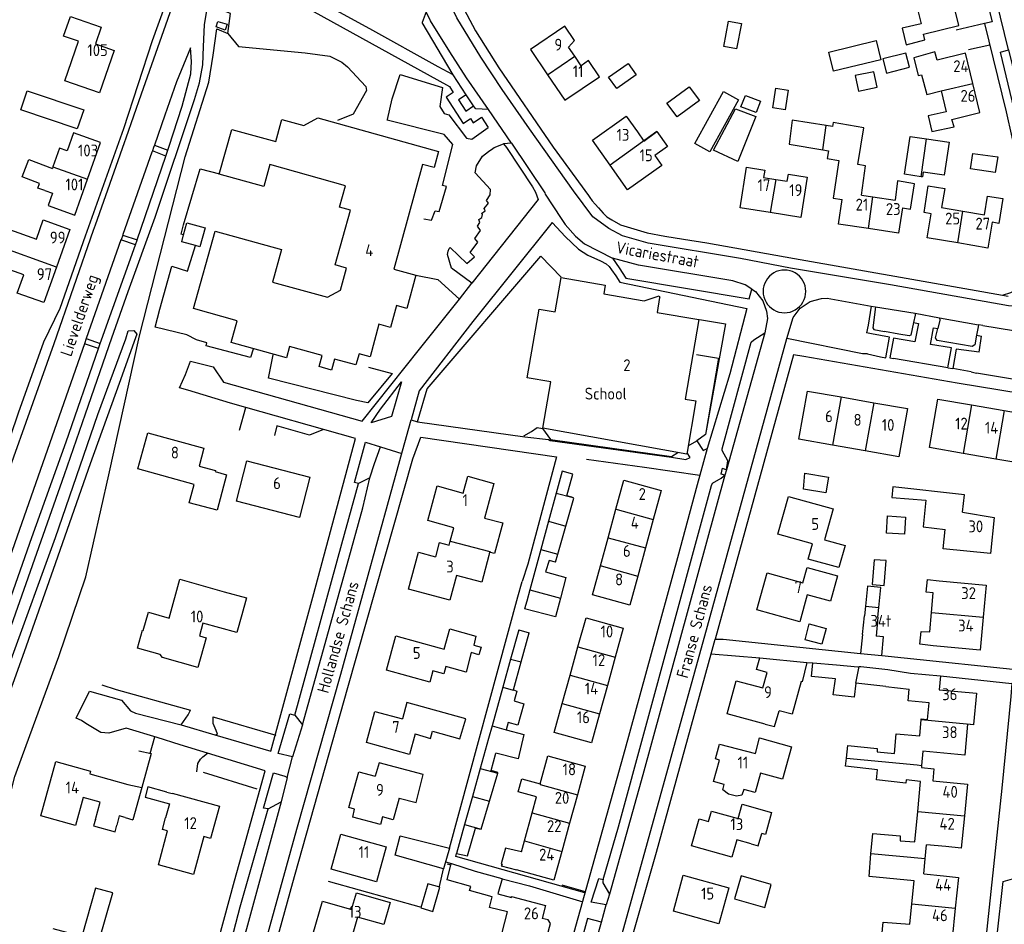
# Model space of a CAD drawing. Header units: metres. Extents: x 226218 to 240385, y 439369 to 449677.
# Tile 324 of 353: x 237713 to 237921, y 447287 to 447477. Entities that reach past the tile are written whole.
import ezdxf

# ---------------------------------------------------------------- set-up
doc = ezdxf.new("R2010")
doc.units = ezdxf.units.M
doc.header["$MEASUREMENT"] = 0
for name, color, linetype in [('BIJGEBOUW', 4, 'Continuous'), ('DAKRAND', 4, 'Continuous'), ('DAKRAND-BYG', 4, 'Continuous'), ('FUNKTIEAAND', 253, 'Continuous'), ('HEG', 253, 'Continuous'), ('HEK', 253, 'Continuous'), ('HOOFDGEBOUW', 4, 'Continuous'), ('HOUTWAL', 253, 'Continuous'), ('HUISNUMMER', 253, 'Continuous'), ('INSTEEKSLOOT', 153, 'Continuous'), ('KANTVERH', 253, 'Continuous'), ('MUUR', 253, 'Continuous'), ('OVLIJNOBJ', 253, 'Continuous'), ('SCHUTTING', 253, 'Continuous'), ('STRAATNAAM', 253, 'Continuous'), ('TUSSENMUUR', 253, 'Continuous')]:
    doc.layers.add(name, color=color, linetype=linetype)
doc.styles.get("Standard").update_dxf_attribs({"font": 'iso.shx'})

msp = doc.modelspace()

# ---------------------------------------------------------------- linework, layer by layer
at = {"layer": 'BIJGEBOUW'}
for p, q in [((237890.93, 447347.83), (237891.38, 447351.72)), ((237894.14, 447351.44), (237893.79, 447347.49))]:
    msp.add_line(p, q, dxfattribs=at)
at = {"layer": 'DAKRAND'}
for p, q in [((237843.46, 447453.79), (237844.78, 447451.88)), ((237812.28, 447365.14), (237812.11, 447364.44)), ((237889.92, 447340.97), (237890.24, 447341.03)), ((237890.24, 447341.03), (237890.61, 447341.09)), ((237890.61, 447341.09), (237896.27, 447340.46)), ((237896.27, 447340.46), (237901.07, 447339.65)), ((237890.18, 447337.46), (237889.54, 447337.58)), ((237895.87, 447336.86), (237890.18, 447337.46)), ((237895.87, 447336.86), (237900.76, 447336.31)), ((237735.43, 447309.2), (237734.2, 447309.56)), ((237735.43, 447309.2), (237737.03, 447308.7)), ((237804.14, 447299.22), (237804.22, 447299.51)), ((237804.22, 447299.51), (237809.23, 447297.88)), ((237814.06, 447293.09), (237816.89, 447292.37))]:
    msp.add_line(p, q, dxfattribs=at)
for points in [[(237903.29, 447476.61), (237899.32, 447475.67), (237900.14, 447472.18), (237904.1, 447473.2), (237903.82, 447474.45)], [(237906.71, 447468.93), (237906.19, 447470.66), (237901.73, 447469.46), (237902.7, 447465.68), (237903.38, 447465.85), (237904.48, 447461.69), (237907.49, 447462.5)], [(237908.6, 447458.04), (237904.79, 447457.16), (237905.55, 447453.86), (237910.26, 447454.86), (237909.8, 447456.45)], [(237883.29, 447455.17), (237876.12, 447456.25), (237875.49, 447451.24), (237882.56, 447450.02)], [(237890.75, 447440.44), (237891.55, 447446.67), (237889.96, 447446.95), (237891.18, 447454.68), (237884.75, 447455.78), (237884.61, 447454.97), (237883.29, 447455.17)], [(237718.46, 447441.44), (237717.05, 447441.92), (237717.39, 447442.95), (237713.73, 447444.3), (237715.09, 447448.01), (237720.11, 447446.12)], [(237882.56, 447450.02), (237883.75, 447449.81), (237883.46, 447448.19), (237885.95, 447447.79), (237884.76, 447439.83), (237886.62, 447439.55)], [(237899.35, 447437.79), (237901.07, 447437.54), (237901.93, 447442.85), (237898.33, 447443.5), (237897.82, 447439.38)], [(237905.43, 447436.5), (237903.93, 447436.78), (237904.79, 447442.44), (237908.3, 447441.88), (237907.6, 447437.84)], [(237916.69, 447436.32), (237917.31, 447440.25), (237920.54, 447439.73), (237919.66, 447434.47), (237918.29, 447434.76)], [(237751.01, 447383.33), (237754.48, 447382.4), (237754.42, 447382.18), (237756.83, 447381.51), (237754.84, 447374.05), (237748.92, 447375.59), (237749.95, 447379.47)], [(237912.04, 447373.61), (237912.45, 447377.29), (237897.31, 447378.92), (237897.12, 447376.73), (237904.28, 447376.11), (237903.72, 447370.51), (237908.36, 447369.94)], [(237811.21, 447372.36), (237815.1, 447371.35), (237813.32, 447364.9), (237812.28, 447365.14)], [(237905.46, 447352.47), (237905.82, 447356.6), (237904.36, 447356.71), (237904.64, 447359.4), (237907.11, 447359.16)], [(237905.8, 447345.45), (237903.05, 447345.77), (237903.3, 447348.45), (237905.1, 447348.36), (237905.46, 447352.47)], [(237801.67, 447345.03), (237802.72, 447344.74), (237803.92, 447349.02), (237809.41, 447347.46), (237808.94, 447345.59), (237810.49, 447345.12), (237810.02, 447343.54), (237808.43, 447344.01), (237807.33, 447339.89), (237803.03, 447341.09), (237802.62, 447339.51), (237800.32, 447340.14)], [(237889.54, 447337.58), (237889.18, 447334.57), (237884.75, 447335.07), (237885.25, 447338.45), (237880.17, 447338.97), (237880.46, 447341.85), (237885.43, 447341.4), (237889.92, 447340.97)], [(237796.58, 447326.87), (237799.85, 447325.89), (237800.26, 447327.44), (237806.02, 447325.78), (237807.25, 447330.05), (237794.82, 447333.5), (237793.91, 447329.99)], [(237870.41, 447328.91), (237872.38, 447328.4), (237873.34, 447331.74)], [(237868.33, 447322.69), (237869.21, 447326.04), (237875.99, 447324.12), (237874.07, 447317.32), (237869.42, 447318.59)], [(237887.55, 447321.7), (237887.87, 447324.4), (237894.05, 447323.79), (237894, 447323.09), (237897.66, 447322.74), (237898.06, 447326.85), (237903, 447326.42)], [(237903.17, 447316.84), (237900.14, 447317.17), (237900.08, 447316.47), (237893.87, 447317.13), (237894.06, 447319.28), (237887.35, 447320.03), (237887.55, 447321.7)], [(237793.23, 447313.28), (237796.81, 447312.37), (237798.28, 447318.26), (237789.01, 447320.77), (237788.17, 447317.9)], [(237903.36, 447319.76), (237905.99, 447319.46), (237905.75, 447316.94)], [(237822.21, 447313.58), (237818.3, 447314.65), (237819.08, 447317.36), (237822.96, 447316.32)], [(237736.01, 447316.2), (237738.96, 447315.52), (237737.03, 447308.7)], [(237865.9, 447315.12), (237865.46, 447313.92), (237864.33, 447313.73), (237862.65, 447314.17), (237861.48, 447315.05), (237861.77, 447316.21)], [(237789.71, 447309.37), (237789.25, 447307.76), (237783.42, 447309.27), (237783.81, 447311)], [(237729.15, 447308.82), (237728.74, 447307.48), (237733.29, 447306.19), (237733.66, 447307.59)], [(237867.45, 447303.63), (237868.92, 447303.22), (237869.7, 447305.84)], [(237892.72, 447301.55), (237893.08, 447305.86), (237898.9, 447305.33), (237898.84, 447304.32), (237901.96, 447304.08)], [(237819, 447301.99), (237815.9, 447302.69), (237815.61, 447302.78), (237814.71, 447299.42), (237814.91, 447299.38), (237814.75, 447299), (237817.95, 447298.17)], [(237901.85, 447295.83), (237892.33, 447296.74), (237892.72, 447301.55)], [(237808.32, 447294.64), (237803.33, 447296.04), (237804.14, 447299.22)], [(237809.23, 447297.88), (237814.87, 447296.33), (237814.97, 447296.31), (237814.06, 447293.09)], [(237812.8, 447292.49), (237808.08, 447293.79), (237808.32, 447294.64)], [(237729.89, 447283.06), (237732.81, 447293.34), (237729.18, 447294.32), (237726.33, 447284.13), (237720.25, 447285.76)], [(237816.08, 447289.3), (237812.27, 447290.26), (237812.8, 447292.49)], [(237823.94, 447282.41), (237825.11, 447286.84), (237824.64, 447287.63), (237823.39, 447287.95)], [(237894.81, 447282), (237895.32, 447287.13), (237900.92, 447286.7)]]:
    msp.add_lwpolyline(points, dxfattribs=at)
at = {"layer": 'DAKRAND-BYG'}
for p, q in [((237903.29, 447444.36), (237899.82, 447444.87)), ((237747.38, 447430.61), (237747.77, 447432.08)), ((237750.24, 447429.85), (237747.38, 447430.61)), ((237827.59, 447382.29), (237826.32, 447377.63)), ((237829.87, 447381.63), (237827.59, 447382.29)), ((237826.32, 447377.63), (237824.71, 447371.69)), ((237824.71, 447371.69), (237823.09, 447365.72)), ((237826.66, 447364.75), (237828.35, 447370.69)), ((237823.09, 447365.72), (237820.78, 447357.22)), ((237826.18, 447363.05), (237826.66, 447364.75)), ((237891.58, 447353.8), (237891.38, 447351.72)), ((237894.14, 447351.44), (237894.36, 447353.53)), ((237818.45, 447348.81), (237816.73, 447342.64)), ((237818.45, 447348.81), (237820.61, 447348.18)), ((237818.92, 447342.04), (237820.61, 447348.18)), ((237890.93, 447347.83), (237890.54, 447343.83)), ((237816.73, 447342.64), (237815.06, 447336.68)), ((237890.54, 447343.83), (237894.99, 447343.37)), ((237817.3, 447336.13), (237818.92, 447342.04)), ((237815.06, 447336.68), (237812.8, 447328.57)), ((237810.3, 447319.57), (237808.65, 447313.63)), ((237812.26, 447312.65), (237814, 447318.57)), ((237808.65, 447313.63), (237807.01, 447307.71)), ((237810.53, 447306.75), (237812.26, 447312.65))]:
    msp.add_line(p, q, dxfattribs=at)
for points in [[(237756.94, 447476.53), (237756.5, 447475.27), (237754.63, 447475.94), (237754.99, 447477.1), (237756.94, 447476.53)], [(237865.4, 447476.65), (237864.38, 447471.32), (237861.68, 447471.83), (237862.7, 447477.16), (237865.4, 447476.65)], [(237894.81, 447469.03), (237884.82, 447466.58), (237883.83, 447470.63), (237893.82, 447473.08), (237894.81, 447469.03)], [(237900.07, 447470.43), (237895.22, 447469.21), (237895.97, 447466.22), (237900.82, 447467.44), (237900.07, 447470.43)], [(237837.38, 447465.34), (237841.51, 447468.22), (237843.19, 447465.81), (237839.14, 447462.99), (237837.38, 447465.34)], [(237889.35, 447465.68), (237890.06, 447462.39), (237894.02, 447463.25), (237893.33, 447466.46), (237889.35, 447465.68)], [(237856.53, 447460.41), (237851.82, 447456.95), (237849.67, 447459.88), (237854.37, 447463.34), (237856.53, 447460.41)], [(237875.24, 447462.61), (237874.63, 447458.48), (237872.01, 447458.87), (237872.62, 447463), (237875.24, 447462.61)], [(237714.79, 447462.48), (237726.7, 447458.46), (237725.34, 447454.44), (237713.43, 447458.47), (237714.79, 447462.48)], [(237855.58, 447451.36), (237861.62, 447462.33), (237864.77, 447460.6), (237858.73, 447449.62), (237855.58, 447451.36)], [(237866.23, 447461.47), (237869.42, 447460.31), (237868.53, 447457.88), (237865.3, 447459.07), (237866.23, 447461.47)], [(237868.4, 447457.04), (237864.63, 447447.55), (237859.48, 447449.92), (237864.17, 447458.68), (237868.4, 447457.04)], [(237899.82, 447444.87), (237900.98, 447452.86), (237904.46, 447452.35)], [(237904.46, 447452.35), (237909.19, 447451.66), (237908.17, 447444.67), (237903.71, 447445.32), (237903.57, 447444.32), (237903.29, 447444.36)], [(237919.45, 447448.54), (237918.94, 447445.26), (237913.72, 447446.04), (237914.22, 447449.25), (237919.45, 447448.54)], [(237747.77, 447432.08), (237748.44, 447434.61), (237752.28, 447433.59), (237751.21, 447429.59), (237750.24, 447429.85)], [(237829.6, 447376.74), (237828.59, 447377.08), (237829.87, 447381.63)], [(237878.78, 447381.83), (237883.78, 447380.98), (237883.22, 447377.66), (237878.46, 447378.46), (237878.78, 447381.83)], [(237828.35, 447370.69), (237830.04, 447376.59), (237829.6, 447376.74)], [(237900.01, 447372.58), (237899.77, 447368.95), (237895.96, 447369.21), (237896.2, 447372.82), (237900.01, 447372.58)], [(237826.18, 447363.05), (237824.82, 447363.41), (237824.09, 447361.03), (237828.37, 447359.84), (237827.22, 447355.44)], [(237895.53, 447358.17), (237895.93, 447363.39), (237893.39, 447363.59), (237892.99, 447358.37), (237895.53, 447358.17)], [(237820.78, 447357.22), (237820.14, 447354.87), (237819.67, 447353.2)], [(237894.36, 447353.53), (237894.79, 447357.73), (237892, 447358.02), (237891.58, 447353.8)], [(237827.22, 447355.44), (237826.2, 447351.51), (237819.67, 447353.2)], [(237879.7, 447350.03), (237883.25, 447349.1), (237882.37, 447345.74), (237878.82, 447346.67), (237879.7, 447350.03)], [(237894.99, 447343.37), (237895.38, 447347.29), (237893.79, 447347.49)], [(237817.3, 447336.13), (237818, 447335.88), (237817.44, 447333.8), (237819.49, 447333.18), (237818.23, 447328.66), (237816.2, 447329.23), (237815.79, 447327.71)], [(237812.8, 447328.57), (237812.05, 447325.87), (237810.3, 447319.57)], [(237815.79, 447327.71), (237819.5, 447326.7), (237818.3, 447321.61), (237813.6, 447322.8)], [(237814, 447318.57), (237814.03, 447318.7), (237812.62, 447319.16), (237813.6, 447322.8)], [(237807.01, 447307.71), (237805.32, 447301.63), (237807.61, 447301.1), (237809.34, 447306.98), (237810.52, 447306.73), (237810.53, 447306.75)], [(237803.84, 447302.74), (237802.57, 447298.4), (237792.34, 447301.24), (237793.43, 447305.38), (237803.84, 447302.74)], [(237863.91, 447292.07), (237870.36, 447290.26), (237871.7, 447295.09), (237865.34, 447296.9), (237863.91, 447292.07)], [(237800.34, 447289.4), (237801.82, 447294.53), (237799.27, 447295.26), (237797.8, 447290.13), (237800.34, 447289.4)]]:
    msp.add_lwpolyline(points, dxfattribs=at)
at = {"layer": 'HEG'}
msp.add_line((237827.5, 447295.03), (237832.43, 447293.59), dxfattribs=at)
for points in [[(237730.48, 447337.21), (237733.54, 447336.19), (237749.18, 447331.82)], [(237754, 447330.47), (237754.23, 447330.36), (237767.21, 447326.59)]]:
    msp.add_lwpolyline(points, dxfattribs=at)
at = {"layer": 'HEK'}
msp.add_line((237854.18, 447387.58), (237856, 447388.63), dxfattribs=at)
for points in [[(237797.05, 447392.69), (237797.25, 447393.16), (237799.11, 447399.6), (237823.09, 447427.62), (237827.36, 447423.14)], [(237856.52, 447414.27), (237862.04, 447413.3), (237857.84, 447389.97)], [(237819.49, 447389.68), (237821.14, 447390.62), (237822.32, 447391.43), (237823.45, 447391.25), (237825.14, 447388.91), (237850.67, 447385.36), (237851.95, 447386.2)], [(237738.31, 447323.26), (237740.91, 447322.69), (237738.96, 447315.52)]]:
    msp.add_lwpolyline(points, dxfattribs=at)
at = {"layer": 'HOOFDGEBOUW'}
for p, q in [((237902.34, 447480.55), (237903.29, 447476.61)), ((237907.49, 447462.5), (237908.6, 447458.04)), ((237844.78, 447451.88), (237847.59, 447453.88)), ((237720.21, 447446.42), (237720.11, 447446.12)), ((237890.75, 447440.44), (237893.1, 447440.09)), ((237893.1, 447440.09), (237897.82, 447439.38)), ((237907.6, 447437.84), (237912.12, 447437.09)), ((237912.12, 447437.09), (237916.69, 447436.32)), ((237716.7, 447431.17), (237718.14, 447435.23)), ((237847.6, 447415.74), (237856.43, 447414.21)), ((237856.43, 447414.21), (237853.53, 447397.46)), ((237886.41, 447397.91), (237893.31, 447396.69)), ((237893.31, 447396.69), (237900.4, 447395.44)), ((237913.9, 447396.22), (237920.81, 447395.02)), ((237920.81, 447395.02), (237927.91, 447393.8)), ((237752.05, 447387.11), (237751.01, 447383.33)), ((237891.51, 447386.51), (237884.61, 447387.73)), ((237919.04, 447384.8), (237912.14, 447386)), ((237813.21, 447379.66), (237811.21, 447372.36)), ((237848.5, 447378.16), (237846.81, 447372.04)), ((237837.29, 447368.23), (237838.94, 447374.21)), ((237846.81, 447372.04), (237845.16, 447366.06)), ((237803.96, 447367.52), (237804.73, 447370.33)), ((237801.67, 447367.22), (237800.86, 447364.2)), ((237801.67, 447367.22), (237803.73, 447366.67)), ((237803.73, 447366.67), (237803.96, 447367.52)), ((237835.66, 447362.31), (237837.29, 447368.23)), ((237845.16, 447366.06), (237843.52, 447360.14)), ((237746.99, 447359.46), (237756.31, 447356.84)), ((237840.48, 447349.16), (237838.79, 447343.05)), ((237829.27, 447339.22), (237830.93, 447345.23)), ((237838.79, 447343.05), (237837.12, 447337.04)), ((237827.61, 447333.24), (237829.27, 447339.22)), ((237901.07, 447339.65), (237907.36, 447339.07)), ((237837.12, 447337.04), (237835.47, 447331.08)), ((237903, 447326.42), (237903.32, 447329.89)), ((237832.47, 447320.06), (237830.8, 447313.99)), ((237903.4, 447320.2), (237903.36, 447319.76)), ((237727.96, 447318.4), (237736.01, 447316.2)), ((237902.57, 447310.51), (237903.17, 447316.84)), ((237905.75, 447316.94), (237913.04, 447316.26)), ((237913.04, 447316.26), (237912.41, 447309.58)), ((237821.27, 447310.2), (237822.21, 447313.58)), ((237830.8, 447313.99), (237829.14, 447308.02)), ((237734.2, 447309.56), (237733.66, 447307.59)), ((237819.63, 447304.26), (237821.27, 447310.2)), ((237901.96, 447304.08), (237902.57, 447310.51)), ((237829.14, 447308.02), (237827.5, 447302.08)), ((237819, 447301.99), (237819.63, 447304.26)), ((237904.18, 447300.47), (237904.46, 447303.46)), ((237908.5, 447303.07), (237904.46, 447303.46)), ((237903.88, 447297.31), (237904.18, 447300.47)), ((237903.88, 447297.31), (237907.98, 447296.89)), ((237907.98, 447296.89), (237911.15, 447296.57)), ((237911.15, 447296.57), (237910.48, 447290.07)), ((237901.36, 447291.02), (237901.85, 447295.83)), ((237824.11, 447290.63), (237823.39, 447287.95)), ((237900.92, 447286.7), (237901.36, 447291.02)), ((237814.91, 447284.93), (237816.08, 447289.3))]:
    msp.add_line(p, q, dxfattribs=at)
for points in [[(237903.82, 447474.45), (237911.22, 447476.24), (237909.74, 447482.35)], [(237733.09, 447470.99), (237730.01, 447462.04), (237722.7, 447464.55), (237725.59, 447472.94), (237722.46, 447474.02), (237723.87, 447478.12), (237730.37, 447475.89), (237729.15, 447472.35), (237733.09, 447470.99)], [(237830.25, 447469.75), (237828.96, 447471.65), (237830.21, 447473.05), (237828.14, 447476.11), (237820.88, 447471.19), (237824.5, 447465.84)], [(237835.46, 447465.45), (237833.17, 447468.83), (237831.59, 447467.76), (237830.25, 447469.75)], [(237914.19, 447464.02), (237912.62, 447470.39), (237906.71, 447468.93)], [(237824.5, 447465.84), (237828.13, 447460.48), (237835.46, 447465.45)], [(237909.8, 447456.45), (237915.7, 447457.91), (237914.19, 447464.02)], [(237765.95, 447446.9), (237764.67, 447442.3), (237755.28, 447444.91), (237757.91, 447454.34), (237767.19, 447451.76), (237768.35, 447455.92), (237768.49, 447456.42), (237773.12, 447455.13), (237776.08, 447456.78), (237801.51, 447449.7)], [(237837.71, 447446.79), (237833.98, 447452.04), (237841.11, 447457.11), (237843.46, 447453.79)], [(237727.52, 447443.85), (237730.24, 447451.59), (237724.54, 447453.6), (237723.2, 447449.78), (237721.6, 447450.35), (237720.21, 447446.42)], [(237847.59, 447453.88), (237849.82, 447450.75), (237847.12, 447448.82), (237848.6, 447446.74), (237841.39, 447441.61), (237837.71, 447446.79)], [(237801.51, 447449.7), (237800.57, 447446.27), (237798.15, 447446.93), (237792.1, 447424.89), (237796.75, 447423.61), (237794.82, 447416.57), (237792.68, 447417.16), (237791.42, 447412.58), (237788.96, 447413.25), (237787.07, 447406.35), (237784.75, 447406.98), (237784.11, 447404.66), (237779.61, 447405.9), (237778.97, 447403.58), (237776.33, 447404.31), (237776.97, 447406.65), (237770.12, 447408.54), (237769.47, 447406.16), (237757.8, 447409.37), (237759.08, 447413.99), (237749.84, 447416.57), (237754.39, 447432.89), (237768.42, 447428.98), (237766.52, 447422.13), (237778.08, 447418.92), (237780.82, 447420.44), (237782.11, 447425.08), (237779.73, 447425.74), (237782.95, 447437.28), (237780.62, 447437.93), (237781.88, 447442.46), (237765.95, 447446.9)], [(237871.49, 447436.79), (237865.1, 447437.8), (237866.45, 447446.36), (237870.32, 447445.75), (237870.07, 447444.2), (237872.66, 447443.79)], [(237718.46, 447441.44), (237720.11, 447440.86), (237719.19, 447438.26), (237724.84, 447436.26), (237727.52, 447443.85)], [(237879.24, 447444.29), (237877.89, 447435.78), (237871.49, 447436.79)], [(237872.66, 447443.79), (237875.06, 447443.41), (237875.3, 447444.92), (237879.24, 447444.29)], [(237892.19, 447433.42), (237885.84, 447434.37), (237886.62, 447439.55)], [(237899.35, 447437.79), (237898.55, 447432.46), (237892.19, 447433.42)], [(237911, 447430.39), (237904.59, 447431.46), (237905.43, 447436.5)], [(237706.05, 447434.3), (237706.26, 447434.89), (237716.7, 447431.17)], [(237718.14, 447435.23), (237723.76, 447433.23), (237720.94, 447425.31)], [(237918.29, 447434.76), (237917.38, 447429.32), (237911, 447430.39)], [(237714.04, 447423.69), (237705.13, 447426.86), (237706.42, 447430.48)], [(237720.94, 447425.31), (237718.27, 447417.8), (237712.66, 447419.8), (237714.04, 447423.69)], [(237823.48, 447391.31), (237825.17, 447401.09), (237820.22, 447401.95), (237822.73, 447416.44), (237826.12, 447415.86), (237827.37, 447423.09), (237836.68, 447421.47), (237836.37, 447419.64)], [(237836.37, 447419.64), (237844.92, 447418.16), (237848.08, 447419.26), (237848.21, 447418.94), (237848.14, 447418.91), (237847.6, 447415.74)], [(237884.61, 447387.73), (237877.52, 447388.98), (237879.32, 447399.16), (237886.41, 447397.91)], [(237853.53, 447397.46), (237855.75, 447397.08), (237853.89, 447385.85), (237823.48, 447391.31)], [(237912.14, 447386), (237905.04, 447387.23), (237906.8, 447397.45), (237913.9, 447396.22)], [(237900.4, 447395.44), (237898.6, 447385.26), (237891.51, 447386.51)], [(237927.91, 447393.8), (237926.14, 447383.58), (237919.04, 447384.8)], [(237749.95, 447379.47), (237738.09, 447382.74), (237740.19, 447390.37), (237752.05, 447387.11)], [(237774.36, 447381.02), (237772.17, 447372.5), (237758.92, 447375.9), (237761.11, 447384.43), (237774.36, 447381.02)], [(237804.73, 447370.33), (237799.26, 447371.83), (237801.26, 447379.14), (237806.74, 447377.64), (237807.7, 447381.17), (237813.21, 447379.66)], [(237838.94, 447374.21), (237840.63, 447380.33), (237848.5, 447378.16)], [(237887.24, 447366.57), (237885.96, 447361.94), (237879.5, 447363.73), (237880.39, 447366.93), (237873.09, 447368.96), (237875.3, 447376.94), (237884.75, 447374.32), (237882.94, 447367.77), (237887.24, 447366.57)], [(237912.04, 447373.61), (237918.67, 447372.5), (237917.89, 447364.86), (237907.94, 447365.88), (237908.36, 447369.94)], [(237812.11, 447364.44), (237810.62, 447358.86), (237805.32, 447360.28), (237803.92, 447355.02), (237795.19, 447357.34), (237797.28, 447365.16), (237800.86, 447364.2)], [(237843.52, 447360.14), (237841.84, 447354.03), (237833.97, 447356.2), (237835.66, 447362.31)], [(237885.67, 447360.18), (237884.18, 447354.83), (237879.29, 447356.19), (237877.71, 447350.5), (237868.62, 447353.03), (237870.79, 447360.83), (237878.36, 447358.72), (237879.25, 447361.96), (237885.67, 447360.18)], [(237760.02, 447351.95), (237758.96, 447348.2), (237751.84, 447350.2), (237751.09, 447347.53), (237752.55, 447347.12), (237750.79, 447340.84), (237743.3, 447342.94), (237742.84, 447343.6), (237738.03, 447344.96), (237739.09, 447348.72), (237739.24, 447348.68), (237740.32, 447352.5), (237744.69, 447351.28), (237746.99, 447359.46)], [(237907.11, 447359.16), (237917.04, 447358.21), (237916.39, 447351.43)], [(237756.31, 447356.84), (237761.02, 447355.52), (237760.02, 447351.95)], [(237830.93, 447345.23), (237832.62, 447351.33), (237840.48, 447349.16)], [(237916.39, 447351.43), (237915.73, 447344.5), (237905.8, 447345.45)], [(237800.32, 447340.14), (237799.66, 447337.76), (237790.53, 447340.28), (237792.54, 447347.56), (237801.67, 447345.03)], [(237870.79, 447339.83), (237868.56, 447340.43), (237869.31, 447342.88), (237879.17, 447341.87), (237878.19, 447337.84), (237877.96, 447337.91)], [(237870.41, 447328.91), (237862.42, 447331.05), (237864.3, 447338.07), (237869.91, 447336.56), (237870.79, 447339.83)], [(237907.36, 447339.07), (237907.08, 447336.14), (237914.95, 447335.41), (237914.34, 447328.86)], [(237877.96, 447337.91), (237876.1, 447331), (237873.34, 447331.74)], [(237903.32, 447329.89), (237903.33, 447330.02), (237904.65, 447329.9), (237904.97, 447333.39), (237900.53, 447333.8), (237900.76, 447336.31)], [(237835.47, 447331.08), (237833.77, 447324.96), (237825.92, 447327.14), (237827.61, 447333.24)], [(237796.58, 447326.87), (237795.38, 447322.52), (237786.31, 447325.02), (237788.12, 447331.59), (237793.91, 447329.99)], [(237914.34, 447328.86), (237914.33, 447328.75), (237913.09, 447328.87), (237912.49, 447322.38), (237903.68, 447323.2), (237903.4, 447320.2)], [(237861.77, 447316.21), (237859.53, 447316.81), (237860.74, 447321.34), (237859.92, 447321.56), (237860.76, 447324.7), (237868.33, 447322.69)], [(237822.96, 447316.32), (237824.6, 447322.24), (237832.47, 447320.06)], [(237726.6, 447313.44), (237724.99, 447307.55), (237717.65, 447309.55), (237720.79, 447321.02)], [(237720.79, 447321.02), (237728.13, 447319.01), (237727.96, 447318.4)], [(237783.81, 447311), (237782.61, 447311.33), (237784.69, 447318.86), (237788.17, 447317.9)], [(237869.42, 447318.59), (237868.32, 447314.47), (237865.9, 447315.12)], [(237744.24, 447314.57), (237740.24, 447315.66), (237739.65, 447313.5), (237744.76, 447312.1), (237743.95, 447309.15)], [(237729.15, 447308.82), (237730.15, 447312.47), (237726.6, 447313.44)], [(237744.24, 447314.57), (237745.36, 447314.26), (237745.38, 447314.35), (237755.33, 447311.63)], [(237793.23, 447313.28), (237791.98, 447308.74), (237789.71, 447309.37)], [(237755.33, 447311.63), (237753.45, 447304.79), (237752, 447305.19), (237749.82, 447297.21), (237742.43, 447299.24), (237744.38, 447306.38), (237743.28, 447306.68), (237743.95, 447309.15)], [(237867.45, 447303.63), (237864.45, 447304.49), (237863.4, 447300.82), (237854.87, 447303.25), (237856.49, 447308.92), (237858.43, 447308.37), (237859.06, 447310.58), (237864.69, 447308.97), (237865.57, 447312.05), (237871.77, 447310.29), (237870.45, 447305.63), (237869.7, 447305.84)], [(237912.41, 447309.58), (237911.77, 447302.77), (237908.5, 447303.07)], [(237790.47, 447303.01), (237788.43, 447295.68), (237778.88, 447298.35), (237780.92, 447305.67), (237790.47, 447303.01)], [(237827.5, 447302.08), (237825.82, 447295.99), (237817.95, 447298.17)], [(237862.74, 447294.41), (237860.65, 447286.8), (237851.05, 447289.44), (237853.14, 447297.05), (237862.74, 447294.41)], [(237791.3, 447291.27), (237789.98, 447286.64), (237784.43, 447288.23), (237782.73, 447282.3), (237775.02, 447284.51), (237777.04, 447291.56), (237783.19, 447289.8), (237784.2, 447293.31), (237791.3, 447291.27)], [(237816.89, 447292.37), (237816.94, 447292.53), (237824.11, 447290.63)], [(237910.48, 447290.07), (237909.83, 447283.66), (237902.09, 447284.45)]]:
    msp.add_lwpolyline(points, dxfattribs=at)
at = {"layer": 'HOUTWAL'}
msp.add_line((237751.85, 447318.8), (237763.18, 447315.28), dxfattribs=at)
for points in [[(237685.19, 447265.69), (237704.89, 447259.68), (237707.67, 447267.91), (237703.93, 447274.5), (237707.66, 447300.44), (237712.15, 447317.86), (237713.77, 447322.28), (237721.43, 447343.19), (237727.15, 447359.97), (237731.99, 447381.48), (237738.45, 447410.81), (237748.12, 447448.52), (237753.1, 447464.29), (237754.02, 447469.97), (237754.74, 447475.52), (237757.06, 447474.59), (237757.63, 447478.77), (237756.18, 447479.33), (237757.2, 447482.17)], [(237757.06, 447474.59), (237759.33, 447471.84), (237773.42, 447470.48), (237778.63, 447469.75), (237781.11, 447468.54), (237782.31, 447467.53), (237786.17, 447463.38), (237786.36, 447462.52), (237783.53, 447457.53), (237780.22, 447456.23)]]:
    msp.add_lwpolyline(points, dxfattribs=at)
at = {"layer": 'INSTEEKSLOOT'}
for points in [[(237737.91, 447411.13), (237737.64, 447410.4), (237734.18, 447400.77), (237728.04, 447383.78), (237720.25, 447361.55), (237714.11, 447344.15), (237702.48, 447311.77)], [(237735.56, 447410.16), (237736.06, 447411.87), (237737.26, 447411.9), (237737.91, 447411.13)], [(237711.41, 447342.53), (237720.75, 447368.28), (237729.64, 447394.21), (237735.56, 447410.16)]]:
    msp.add_lwpolyline(points, dxfattribs=at)
at = {"layer": 'KANTVERH'}
for p, q in [((237798.94, 447479.13), (237798.05, 447476.88)), ((237913.27, 447471.2), (237917.75, 447472.17)), ((237812.06, 447458.52), (237809.38, 447458.69)), ((237816.91, 447451.46), (237812.06, 447458.52)), ((237735.28, 447451.57), (237735.63, 447452.58)), ((237729.2, 447434.2), (237735.28, 447451.57)), ((237741.42, 447450.54), (237741.17, 447449.82)), ((237741.59, 447451.02), (237741.42, 447450.54)), ((237741.59, 447451.02), (237744.43, 447449.94)), ((237816.91, 447451.46), (237815.2, 447451.32)), ((237741.07, 447449.53), (237734.96, 447432.16)), ((237737.97, 447431.03), (237744.01, 447448.72)), ((237741.17, 447449.82), (237741.07, 447449.53)), ((237744.01, 447448.72), (237741.17, 447449.82)), ((237744.01, 447448.72), (237744.43, 447449.94)), ((237728.79, 447433.05), (237729.2, 447434.2)), ((237734.92, 447432.03), (237734.56, 447431.01)), ((237734.96, 447432.16), (237734.92, 447432.03)), ((237734.92, 447432.03), (237737.97, 447431.03)), ((237734.55, 447431.01), (237727.24, 447410.2)), ((237737.59, 447429.97), (237734.55, 447431.01)), ((237796.75, 447423.61), (237801.38, 447422.67)), ((237893.7, 447416.91), (237902.02, 447415.57)), ((237902.02, 447415.57), (237907.15, 447414.58)), ((237907.15, 447414.58), (237915.36, 447413.15)), ((237916.34, 447412.99), (237915.36, 447413.15)), ((237914.97, 447410.94), (237914.59, 447408.88)), ((237914.97, 447410.94), (237916.03, 447410.74)), ((237915.55, 447407.34), (237916.03, 447410.74)), ((237727.24, 447410.2), (237726.86, 447409.13)), ((237729.83, 447408.13), (237726.86, 447409.13)), ((237727.24, 447410.2), (237730.19, 447409.16)), ((237729.83, 447408.13), (237730.19, 447409.16)), ((237890.92, 447406.98), (237874.94, 447410.26)), ((237876.38, 447406.76), (237859.83, 447346.81)), ((237892, 447406.97), (237890.92, 447406.98)), ((237892, 447406.97), (237894.74, 447406.4)), ((237908.96, 447404.05), (237897.5, 447405.99)), ((237908.96, 447404.05), (237909.96, 447403.88)), ((237913.85, 447403.22), (237909.96, 447403.88)), ((237913.85, 447403.22), (237914.97, 447402.89)), ((237759.54, 447390.89), (237760.91, 447395.7)), ((237789.29, 447387.39), (237793.76, 447386)), ((237818.26, 447355.77), (237819.13, 447358.97)), ((237803.84, 447302.74), (237818.26, 447355.77)), ((237858.99, 447343.76), (237869.31, 447342.88)), ((237879.17, 447341.87), (237880.46, 447341.85)), ((237740.73, 447322.73), (237741.68, 447326.21)), ((237769.6, 447317.63), (237770.7, 447321.98)), ((237765.58, 447311.03), (237768.3, 447312.53)), ((237803.01, 447299.9), (237804.22, 447299.51)), ((237835.88, 447287.16), (237836.89, 447290.77))]:
    msp.add_line(p, q, dxfattribs=at)
for points in [[(237921.73, 447471.14), (237920.05, 447478.02), (237916.99, 447490.35), (237916.13, 447493.63), (237914.59, 447500), (237913.53, 447504.42), (237912.72, 447507.74), (237910.37, 447517.13), (237909.98, 447519.88), (237910.26, 447523.26)], [(237703.27, 447366.84), (237706.12, 447374.59), (237712.95, 447394.53), (237718.28, 447409.55), (237721.7, 447416.6), (237727.05, 447431.91), (237735.14, 447454.52), (237741.19, 447473.05), (237746.8, 447488.69), (237750.78, 447500), (237752.35, 447504.46), (237756.45, 447515.96)], [(237924.35, 447417.06), (237921.75, 447417.12), (237896.81, 447421.53), (237875.73, 447425.1), (237865.22, 447427.14), (237845.73, 447430.37), (237840.32, 447431.9), (237837.46, 447433.43), (237834.07, 447435.88), (237829.95, 447441.41), (237820.73, 447454.43), (237814.97, 447462.74), (237810.43, 447469.6), (237805.38, 447477.86), (237801.4, 447486.02), (237798.28, 447492.41), (237795.77, 447496.95), (237794.46, 447498.57), (237792.72, 447500), (237791.52, 447500.98), (237786.63, 447503.02), (237779.64, 447505.4)], [(237804.62, 447465.83), (237801.43, 447467.54), (237787.01, 447475.52), (237772.8, 447483.38), (237759.9, 447490.53), (237760.36, 447491.86), (237757.35, 447492.94)], [(237914.32, 447492.75), (237918.24, 447476.99), (237916.66, 447476.65), (237910.71, 447475.29)], [(237756.02, 447489.14), (237759.11, 447488.09), (237774.68, 447479.49), (237803.8, 447463.35), (237804.64, 447462.1), (237803.15, 447461.11), (237806.73, 447455.59), (237808.23, 447456.61), (237808.8, 447455.72), (237810.55, 447456.89), (237812.01, 447454.76)], [(237804.43, 447484.36), (237809.34, 447475.09), (237814.23, 447467.31), (237825.69, 447450.61), (237833.12, 447440.37), (237833.41, 447439.98), (237833.95, 447439.26), (237834.57, 447438.54), (237835.23, 447437.76), (237836.27, 447436.65), (237837.04, 447435.91), (237838.05, 447435.27), (237839.88, 447434.23), (237845.51, 447432.53), (237849.23, 447431.84), (237853.15, 447431.17), (237858.09, 447430.43), (237876.58, 447427.13), (237913.7, 447420.58), (237920.45, 447419.35), (237921.66, 447419.13)], [(237735.63, 447452.58), (237738.88, 447461.86), (237746.17, 447482.61)], [(237708.24, 447340.78), (237722.63, 447381.57), (237727.08, 447394.36), (237732.61, 447410.41), (237736.09, 447420.18), (237741.76, 447435.85), (237750.05, 447460.66), (237751.08, 447464.14), (237751.8, 447467.92), (237751.94, 447471.85), (237752.19, 447476.38), (237752.74, 447479.83), (237753.15, 447481.03)], [(237812.06, 447458.52), (237807.45, 447465.22), (237803.93, 447470.7), (237799.81, 447477.2), (237798.94, 447479.13)], [(237807.34, 447461.62), (237804.62, 447465.83), (237798.05, 447476.88)], [(237916.64, 447476.64), (237921.25, 447458.03), (237922.4, 447452.7), (237924.3, 447444.64)], [(237749.45, 447468.63), (237749.22, 447471.56), (237746.28, 447464.35), (237743.8, 447457.3), (237741.59, 447451.02)], [(237921.73, 447471.14), (237927.09, 447449.22), (237925.12, 447449.18), (237924.11, 447453.58), (237920.06, 447470.61), (237921.73, 447471.14)], [(237744.43, 447449.94), (237744.66, 447450.61), (237747.45, 447459.26), (237749.3, 447466.08), (237749.45, 447468.63)], [(237798.43, 447435.49), (237800.01, 447435.22), (237800.84, 447437.17), (237801.68, 447436.99), (237803.23, 447442.3), (237802.33, 447442.5), (237804.52, 447451.16), (237802.71, 447453.28), (237790.72, 447456.26), (237790.76, 447456.45), (237791.77, 447460.81), (237793.41, 447465.92), (237802.33, 447463.17), (237801.76, 447459.14), (237802.74, 447457.71), (237803.71, 447457.38), (237807.41, 447452.5), (237808.51, 447452.29), (237812.01, 447454.76)], [(237809.21, 447458.81), (237808.89, 447459.3), (237807.34, 447461.62), (237805.71, 447460.57), (237807.29, 447458.17), (237808.88, 447459.3)], [(237809.21, 447458.81), (237809.28, 447458.73), (237809.38, 447458.69)], [(237805.93, 447418.52), (237808.55, 447421.88), (237804.26, 447425.07), (237803.44, 447427.95), (237803.53, 447428.68), (237803.76, 447429.21), (237803.96, 447429.42), (237807.46, 447426.06), (237809.07, 447427.43), (237808.19, 447428.39), (237809.8, 447430.58), (237809.15, 447431.3), (237810.4, 447432.98), (237809.76, 447433.92), (237810.25, 447434.68), (237810.03, 447435.32), (237810.65, 447435.75), (237810.78, 447436.36), (237810.6, 447436.63), (237811.34, 447437.16), (237811.15, 447437.65), (237812.09, 447438.81), (237811.6, 447439.37), (237812.42, 447440.53), (237812.49, 447441.64), (237809.23, 447445.16), (237809.56, 447446.63), (237810.78, 447448.68), (237812.03, 447449.66), (237812.97, 447450.31), (237813.24, 447450.49), (237815.2, 447451.32)], [(237815.2, 447451.32), (237815.82, 447450.53), (237821.32, 447442.19), (237821.98, 447441.08), (237822.55, 447439.54), (237808.55, 447421.88)], [(237816.91, 447451.46), (237823.93, 447440.99), (237824.04, 447440.64), (237827.36, 447435.52), (237828.2, 447434.31), (237830.39, 447431.84), (237832.32, 447430.22), (237838.24, 447427.18)], [(237747.77, 447432.08), (237747.25, 447432.25), (237747.74, 447434.2), (237751.25, 447446.02), (237755.3, 447444.95)], [(237825.5, 447434.67), (237808.75, 447413.8), (237797.44, 447399.22), (237795.74, 447393.11), (237797.05, 447392.69), (237819.71, 447389.51), (237824.72, 447388.91), (237825.07, 447388.69), (237850.63, 447385.24), (237853.65, 447384.74), (237854.61, 447385.17), (237853.94, 447386.14)], [(237825.5, 447434.67), (237826.46, 447433.67), (237828.2, 447431.74), (237831.06, 447429.06), (237833.04, 447427.8), (237835.7, 447426.6), (237836.87, 447425.97), (237837.49, 447425.43), (237837.99, 447424.74), (237838.9, 447423.45), (237839.73, 447422.1), (237866.51, 447416.59), (237862.96, 447402.77), (237858.15, 447387.01), (237856.63, 447381.44)], [(237693.37, 447337.81), (237694.23, 447338.43), (237696.36, 447341.13), (237705.95, 447368.71), (237720.45, 447409.2), (237728.79, 447433.05)], [(237730.19, 447409.16), (237730.45, 447409.92), (237737.59, 447429.97)], [(237737.59, 447429.97), (237737.95, 447430.98), (237737.97, 447431.03)], [(237762.45, 447407.97), (237761.9, 447406.21), (237752.53, 447408.68), (237752.66, 447409.32), (237750.49, 447409.93), (237748.42, 447410.98), (237741.77, 447412.6), (237742.75, 447416.39), (237745.3, 447425.47), (237748.61, 447424.43), (237750.24, 447429.85)], [(237838.24, 447427.18), (237839.64, 447425.15), (237841.03, 447422.94), (237867.03, 447418.63), (237867.58, 447420.65), (237866.22, 447421.54), (237863.55, 447422.37), (237843.69, 447425.73), (237838.24, 447427.18)], [(237878.98, 447420.17), (237878.94, 447420.76), (237878.82, 447421.33), (237878.63, 447421.89), (237878.37, 447422.42), (237878.05, 447422.91), (237877.66, 447423.35), (237877.21, 447423.74), (237876.73, 447424.07), (237876.2, 447424.33), (237875.64, 447424.52), (237875.06, 447424.63), (237874.48, 447424.67), (237873.89, 447424.63), (237873.31, 447424.52), (237872.75, 447424.33), (237872.23, 447424.07), (237871.74, 447423.74), (237871.29, 447423.35), (237870.9, 447422.91), (237870.58, 447422.42), (237870.32, 447421.89), (237870.13, 447421.33), (237870.01, 447420.76), (237869.98, 447420.17)], [(237747.22, 447328.74), (237754.35, 447326.65), (237766.13, 447323.19), (237775.24, 447356.43), (237783.99, 447389.12), (237757.64, 447396.63), (237748.64, 447399.35), (237746.92, 447399.85), (237748.16, 447402.61), (237749.18, 447405.46), (237754.01, 447404.25), (237756.14, 447401.06), (237785.42, 447392.77), (237797.52, 447407.99), (237805.93, 447418.52), (237801.38, 447422.67)], [(237867.58, 447420.65), (237868.38, 447420.13), (237869.88, 447418.16), (237870.69, 447415.97), (237870.88, 447414.44), (237870.33, 447411.42)], [(237869.98, 447420.17), (237870.01, 447419.58), (237870.13, 447419), (237870.32, 447418.45), (237870.58, 447417.92), (237870.9, 447417.43), (237871.29, 447416.99), (237871.74, 447416.6), (237872.23, 447416.27), (237872.75, 447416.01), (237873.31, 447415.82), (237873.89, 447415.71), (237874.48, 447415.67), (237875.06, 447415.71), (237875.64, 447415.82), (237876.2, 447416.01), (237876.73, 447416.27), (237877.21, 447416.6), (237877.66, 447416.99), (237878.05, 447417.43), (237878.37, 447417.92), (237878.63, 447418.45), (237878.82, 447419), (237878.94, 447419.58), (237878.98, 447420.17)], [(237914.19, 447233.37), (237905.27, 447233.92), (237872.74, 447236.54), (237837.75, 447239.45), (237835.72, 447239.77), (237833.25, 447241.17), (237831.94, 447242.39), (237830.91, 447244.18), (237830.23, 447246.22), (237830.36, 447248.68), (237830.65, 447250.04), (237840.61, 447285.97), (237858.23, 447349.6), (237874.94, 447410.26), (237876.33, 447414.68), (237877.8, 447416.62), (237879.91, 447418.03), (237882.29, 447418.7), (237883.46, 447418.74), (237892.78, 447417.07)], [(237892.78, 447417.07), (237892.11, 447413.02), (237891.79, 447411.41)], [(237892.78, 447417.07), (237893.7, 447416.91), (237893.09, 447412.45)], [(237902.02, 447415.57), (237902.02, 447415.18), (237901.68, 447413.62)], [(237901.68, 447413.62), (237901.09, 447410.95), (237900.79, 447410.78), (237898.61, 447411.17), (237895.58, 447411.71)], [(237901.68, 447413.62), (237902.75, 447413.41), (237901.98, 447409.55), (237897.49, 447410.31), (237896.69, 447406.14), (237897.5, 447405.99)], [(237907.15, 447414.58), (237907.22, 447414.07), (237906.81, 447412.33)], [(237915.36, 447413.15), (237915.31, 447412.72), (237914.97, 447410.94)], [(237916.34, 447412.99), (237926.2, 447411.34), (237931.14, 447410.4), (237932.64, 447409.61), (237933.96, 447408.36), (237934.67, 447407.25), (237935.45, 447405.33), (237935.72, 447401.77), (237935.01, 447394.3), (237933.73, 447377.67), (237932.78, 447366.12), (237931.17, 447346.51), (237931.05, 447342.54), (237930.7, 447336.93), (237922.41, 447337.47)], [(237870.33, 447411.42), (237862.23, 447382.52), (237862.56, 447384.45), (237861.31, 447386.59), (237861.33, 447386.99), (237867.42, 447409.47), (237868.04, 447409.97), (237870.33, 447411.42)], [(237894.74, 447406.4), (237895.88, 447406.19), (237896.62, 447410.51), (237892.85, 447411.21), (237891.79, 447411.41)], [(237893.09, 447412.45), (237893.32, 447412.11), (237895.58, 447411.71)], [(237908.96, 447404.05), (237909.67, 447408.25), (237905.3, 447408.98), (237905.89, 447412.51), (237906.81, 447412.33)], [(237914.59, 447408.88), (237914.03, 447408.58), (237906.7, 447409.84), (237906.34, 447410.39), (237906.81, 447412.33)], [(237726.86, 447409.13), (237718.04, 447384.04), (237700.04, 447332.74)], [(237702.62, 447331.83), (237703.6, 447333.78), (237715.74, 447368.28), (237723.01, 447388.44), (237729.83, 447408.13)], [(237786.73, 447404.19), (237791.71, 447402.84), (237786.64, 447396.68), (237784.2, 447397.16), (237765.68, 447401.86), (237766.67, 447406.79)], [(237855.9, 447406.88), (237860.55, 447406.09), (237857.84, 447389.97), (237856, 447388.63), (237857.3, 447386.63), (237858.15, 447387.01)], [(237894.99, 447343.37), (237928.68, 447339.9), (237930.16, 447358.82), (237931.39, 447374.24), (237931.91, 447383.64), (237932.5, 447396.95), (237928.89, 447397.83), (237910.92, 447400.79), (237878.55, 447406.44), (237876.38, 447406.76)], [(237915.55, 447407.34), (237910.71, 447408), (237909.96, 447403.88)], [(237933.22, 447405.72), (237933.72, 447404.82), (237933.5, 447399.82), (237914.97, 447402.89)], [(237791.61, 447393.76), (237787.28, 447392.44), (237789.25, 447395.33), (237793.72, 447401.07), (237791.61, 447393.76)], [(237823.54, 447245.06), (237822.43, 447243.63), (237820.43, 447242.4), (237817.86, 447241.75), (237810.71, 447242.68), (237769.55, 447249.07), (237765.02, 447249.92), (237762.02, 447251.89), (237760.73, 447253.58), (237759.42, 447256.27), (237758.92, 447258.84), (237759.15, 447261.53), (237771.62, 447306.74), (237780.91, 447339.46), (237793.92, 447386.56), (237795.74, 447393.11)], [(237777.27, 447391.03), (237774.31, 447389.88), (237767.45, 447391.84), (237766.95, 447389.76)], [(237762.18, 447264.15), (237770.82, 447295.51), (237771.29, 447297.28), (237782.37, 447336.65), (237796.13, 447384.89), (237797.8, 447389.4), (237826.42, 447385.27), (237820.33, 447362.67), (237819.13, 447358.97)], [(237771.18, 447330.82), (237781.13, 447366.96), (237784.61, 447379.67), (237783.81, 447379.86), (237786.11, 447388.37), (237789.29, 447387.39)], [(237787.04, 447380.86), (237788.01, 447383.84), (237789.29, 447387.39)], [(237832.7, 447384.78), (237844.96, 447383.11), (237856.63, 447381.44), (237856.06, 447379.34), (237851.88, 447364), (237840.78, 447323.5), (237825.37, 447268.09)], [(237862.23, 447382.52), (237861.92, 447381.41), (237861.13, 447381.63), (237861.4, 447382.89), (237862.23, 447382.52)], [(237772.8, 447328.76), (237782.25, 447362.55), (237785.57, 447374.53), (237787.04, 447380.86), (237784.61, 447379.67)], [(237836.24, 447296.11), (237839.44, 447307.26), (237856.55, 447369.92), (237859.1, 447379.25), (237859.29, 447379.73), (237861.13, 447380.79), (237861.92, 447381.41), (237844.61, 447318.22), (237837.55, 447293.08)], [(237907.36, 447339.07), (237922.41, 447337.47), (237922.18, 447334.74), (237920.32, 447315.4), (237916.27, 447277.07), (237912.26, 447235.46), (237900.99, 447236.38), (237887.12, 447237.59), (237866.35, 447239.28), (237848.84, 447240.57), (237837.26, 447241.47), (237835.52, 447242.01), (237834.37, 447242.92), (237833.49, 447243.81), (237832.42, 447246.31), (237832.43, 447248.27), (237833.51, 447252.9), (237842.84, 447285.64), (237843.54, 447288.11), (237847.5, 447301.91), (237858.99, 447343.76), (237859.83, 447346.81), (237861.56, 447346.82), (237890.54, 447343.83)], [(237708.71, 447267.3), (237714.72, 447266.04), (237716.49, 447262.63), (237723.59, 447260.55), (237738.08, 447256.47), (237747.01, 447253.63), (237758.47, 447295.83), (237760.43, 447302.89), (237764.99, 447319.09), (237752.77, 447322.79), (237747.05, 447324.53), (237742.15, 447326.07), (237735.61, 447328.03), (237731.97, 447327.02), (237730.27, 447327.16), (237727.11, 447329.02), (237726.23, 447329.65), (237725.08, 447330.17), (237727.88, 447335.89), (237734.65, 447333.93)], [(237734.65, 447333.93), (237736.59, 447331.68), (237737.64, 447331.23), (237747.22, 447328.74), (237748.75, 447330.9), (237749.18, 447331.82)], [(237754.35, 447326.65), (237754.9, 447326.81), (237754.59, 447327.56), (237753.96, 447329.01), (237754, 447330.47)], [(237770.7, 447321.98), (237767.67, 447322.74), (237770.19, 447331.08), (237771.18, 447330.82), (237772.8, 447328.76), (237770.7, 447321.98)], [(237750.55, 447318.85), (237750.79, 447320.62), (237751.31, 447321.52), (237751.84, 447322.01), (237752.77, 447322.79)], [(237752.09, 447261.18), (237759.72, 447290.35), (237765.58, 447311.03), (237764.64, 447311.2), (237766.75, 447318.65), (237769.13, 447317.93), (237769.6, 447317.63), (237768.3, 447312.53), (237761.05, 447285.74), (237753.35, 447259.12)], [(237832.38, 447293.3), (237805.14, 447300.97), (237805.32, 447301.63)], [(237926.07, 447281.12), (237921.77, 447281.66), (237921.52, 447281.99), (237919.14, 447282.51), (237919.29, 447283.8), (237920.59, 447295.73), (237923.07, 447296.42), (237927.33, 447296.35), (237926.07, 447281.12)], [(237814.97, 447296.31), (237820.7, 447294.8), (237831.95, 447291.43)], [(237836.89, 447290.77), (237833.73, 447291.34), (237835.3, 447296.33), (237836.24, 447296.11), (237836.16, 447295.83), (237836.16, 447295.43), (237837.55, 447293.08), (237836.89, 447290.77)], [(237832.05, 447273.52), (237835.88, 447287.16), (237832.9, 447287.92), (237829.27, 447274.49), (237832.05, 447273.52)]]:
    msp.add_lwpolyline(points, dxfattribs=at)
at = {"layer": 'MUUR'}
for p, q in [((237801.74, 447294.63), (237802.57, 447298.4)), ((237778.23, 447295.78), (237797.85, 447290.33))]:
    msp.add_line(p, q, dxfattribs=at)
at = {"layer": 'OVLIJNOBJ'}
msp.add_lwpolyline([(237920.45, 447419.35), (237922.24, 447419.92), (237923.4, 447420.49), (237924.72, 447421.44), (237926.35, 447423.43)], dxfattribs=at)
at = {"layer": 'SCHUTTING'}
msp.add_line((237803.32, 447299.46), (237804.14, 447299.22), dxfattribs=at)
at = {"layer": 'TUSSENMUUR'}
for p, q in [((237824.5, 447465.84), (237830.25, 447469.75)), ((237907.49, 447462.5), (237914.19, 447464.02)), ((237882.56, 447450.02), (237883.29, 447455.17)), ((237847.59, 447453.88), (237837.71, 447446.79)), ((237903.29, 447444.36), (237904.46, 447452.35)), ((237720.21, 447446.42), (237727.52, 447443.85)), ((237872.66, 447443.79), (237871.49, 447436.79)), ((237892.19, 447433.42), (237893.1, 447440.09)), ((237911, 447430.39), (237912.12, 447437.09)), ((237720.94, 447425.31), (237706.42, 447430.48)), ((237886.41, 447397.91), (237884.61, 447387.73)), ((237893.31, 447396.69), (237891.51, 447386.51)), ((237913.9, 447396.22), (237912.14, 447386)), ((237920.81, 447395.02), (237919.04, 447384.8)), ((237826.32, 447377.63), (237829.6, 447376.74)), ((237824.71, 447371.69), (237828.35, 447370.69)), ((237837.29, 447368.23), (237845.16, 447366.06)), ((237823.09, 447365.72), (237826.66, 447364.75)), ((237820.78, 447357.22), (237827.22, 447355.44)), ((237891.58, 447353.8), (237894.36, 447353.53)), ((237905.46, 447352.47), (237916.39, 447351.43)), ((237830.93, 447345.23), (237838.79, 447343.05)), ((237816.73, 447342.64), (237818.92, 447342.04)), ((237889.54, 447337.58), (237890.24, 447341.03)), ((237829.27, 447339.22), (237837.12, 447337.04)), ((237827.61, 447333.24), (237835.47, 447331.08)), ((237903.32, 447329.89), (237914.34, 447328.86)), ((237812.8, 447328.57), (237815.79, 447327.71)), ((237887.55, 447321.7), (237902.43, 447320.29)), ((237810.3, 447319.57), (237814, 447318.57)), ((237902.43, 447320.29), (237903.4, 447320.2)), ((237808.65, 447313.63), (237812.26, 447312.65)), ((237821.27, 447310.2), (237829.14, 447308.02)), ((237902.57, 447310.51), (237912.41, 447309.58)), ((237807.01, 447307.71), (237810.53, 447306.75)), ((237819.63, 447304.26), (237827.5, 447302.08)), ((237904.18, 447300.47), (237892.72, 447301.55)), ((237901.36, 447291.02), (237910.48, 447290.07))]:
    msp.add_line(p, q, dxfattribs=at)
for points in [[(237838.94, 447374.21), (237839.17, 447374.15), (237846.81, 447372.04)], [(237803.96, 447367.52), (237812.32, 447365.29), (237812.28, 447365.14)], [(237835.66, 447362.31), (237835.8, 447362.27), (237843.52, 447360.14)], [(237815.06, 447336.68), (237817.28, 447336.07), (237817.3, 447336.13)], [(237822.96, 447316.32), (237822.92, 447316.17), (237830.8, 447313.99)]]:
    msp.add_lwpolyline(points, dxfattribs=at)

# ---------------------------------------------------------------- texts
at = {"layer": 'FUNKTIEAAND'}
msp.add_text('School', height=2.5, dxfattribs=at).set_placement((237832.35, 447397.36))
at = {"layer": 'HUISNUMMER'}
for s, p in [('9', (237825.96, 447470.95)), ('105', (237727.47, 447469.79)), ('24', (237910.07, 447466.41)), ('11', (237829.83, 447465.33)), ('26', (237911.59, 447460.16)), ('13', (237839.07, 447451.93)), ('103', (237725.49, 447448.64)), ('15', (237843.92, 447447.62)), ('101', (237722.84, 447441.47)), ('17', (237868.8, 447441.33)), ('19', (237875.48, 447440.26)), ('21', (237889.48, 447437.22)), ('23', (237895.85, 447436.28)), ('25', (237908.35, 447434.28)), ('27', (237914.75, 447433.21)), ('99', (237719.54, 447430.27)), ('4', (237786.07, 447427.6)), ('97', (237716.8, 447422.56)), ('2', (237840.48, 447403.35)), ('6', (237883.04, 447392.58)), ('8', (237889.04, 447391.83)), ('10', (237895, 447390.75)), ('12', (237910.46, 447391.04)), ('14', (237916.75, 447390.17)), ('8', (237745.07, 447384.92)), ('6', (237766.64, 447378.46)), ('1', (237806.57, 447374.89)), ('2', (237843.72, 447376.19)), ('4', (237842.05, 447370.14)), ('5', (237880.14, 447369.87)), ('30', (237913.26, 447369.36)), ('6', (237840.41, 447364.18)), ('3', (237803.14, 447360.88)), ('8', (237838.75, 447358.17)), ('7', (237876.62, 447356.53)), ('32', (237911.75, 447355.29)), ('10', (237749.27, 447350.35)), ('34t', (237892.6, 447349.43)), ('34', (237911.09, 447348.44)), ('10', (237835.7, 447347.19)), ('5', (237796.1, 447342.66)), ('12', (237834.02, 447341.14)), ('14', (237832.36, 447335.15)), ('9', (237870.17, 447334.39)), ('36', (237907.74, 447333.95)), ('16', (237830.69, 447329.1)), ('7', (237791.75, 447327.05)), ('38', (237907.7, 447325.95)), ('11', (237864.59, 447319.55)), ('18', (237827.7, 447318.12)), ('14', (237722.89, 447314.28)), ('9', (237788.33, 447313.8)), ('40', (237907.8, 447313.38)), ('20', (237826.03, 447312.1)), ('12', (237747.9, 447306.78)), ('13', (237863.07, 447306.57)), ('42', (237907.17, 447306.64)), ('22', (237824.39, 447306.14)), ('11', (237784.67, 447300.68)), ('24', (237822.72, 447300.13)), ('15', (237856.89, 447291.92)), ('44', (237906.26, 447293.79)), ('13', (237782.58, 447288.06)), ('26', (237819.51, 447287.75)), ('46', (237905.59, 447287.34))]:
    msp.add_text(s, height=2.5, dxfattribs=at).set_placement(p)
at = {"layer": 'STRAATNAAM'}
for s, rotation, p in [('Vicariestraat', 349.6798, (237838.78, 447428.3)), ('Lievelderweg', 71.0939, (237724.03, 447406.25)), ('Hollandse Schans', 74.4483, (237778.25, 447335.25)), ('Franse Schans', 75.0464, (237854.07, 447338.41))]:
    msp.add_text(s, height=2.5, rotation=rotation, dxfattribs=at).set_placement(p)

doc.saveas('drawing.dxf')
